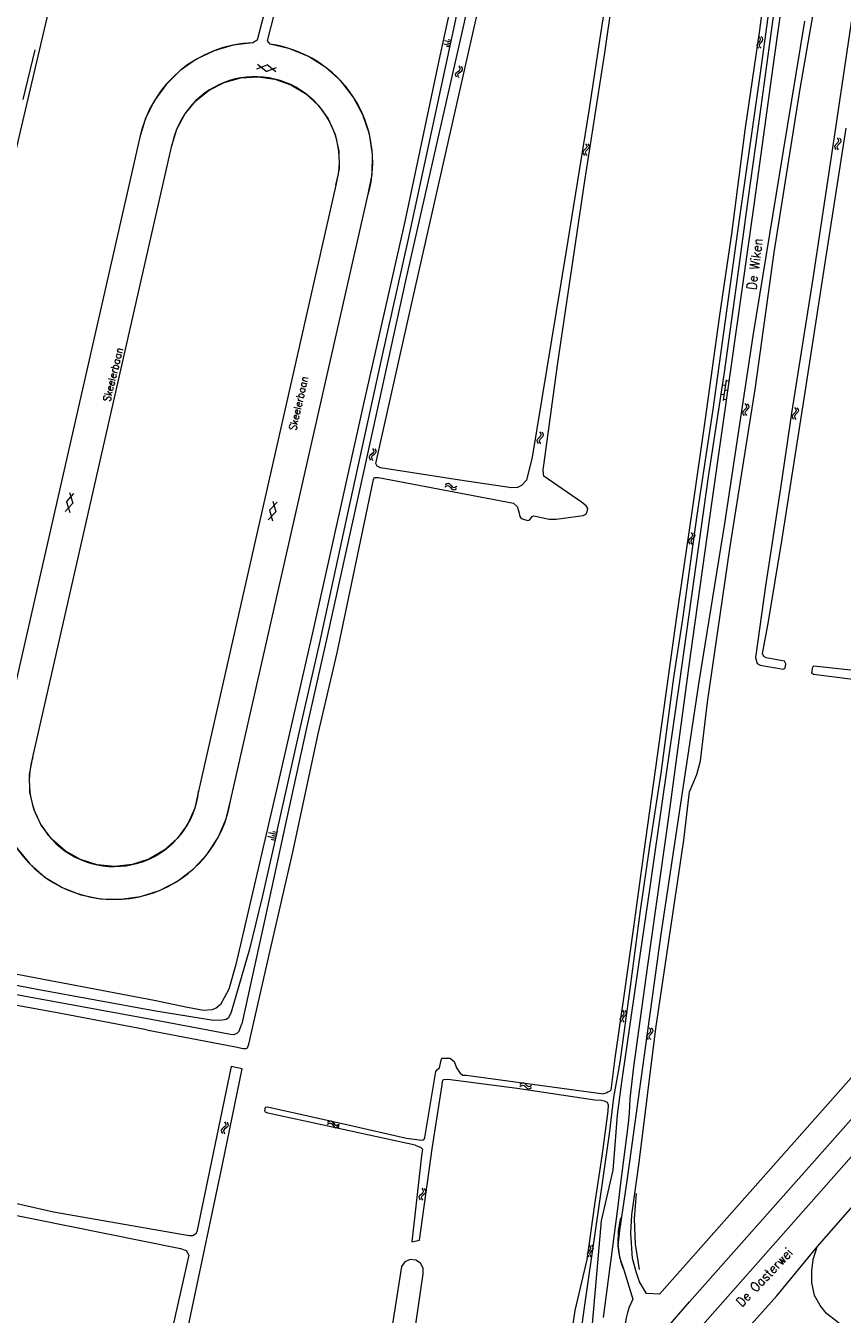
# Model space of a CAD drawing. Header units: metres. Extents: x 189705 to 199106, y 581686 to 588448.
# Tile 469 of 555: x 198593 to 198767, y 585169 to 585443. Entities that reach past the tile are written whole.
import ezdxf

# ---------------------------------------------------------------- set-up
doc = ezdxf.new("R2010")
doc.units = ezdxf.units.M
doc.layers.add('B-WA-OG-GBKN-G', color=7, linetype='Continuous', lineweight=18)
doc.styles.add('Style-STANDARD', font='STANDARD.shx')

msp = doc.modelspace()

# ---------------------------------------------------------------- linework, layer by layer
at = {"layer": 'B-WA-OG-GBKN-G'}
for p, q in [((198683.108, 585438.949), (198681.734, 585439.249)), ((198683.258, 585439.635), (198681.885, 585439.936)), ((198683.183, 585439.292), (198682.496, 585439.442)), ((198683.333, 585439.979), (198682.646, 585440.129)), ((198748.468, 585438.954), (198748.575, 585439.276)), ((198748.575, 585439.276), (198748.836, 585439.588)), ((198749.092, 585440.531), (198748.824, 585440.84)), ((198748.836, 585439.588), (198749.097, 585439.902)), ((198748.969, 585438.961), (198749.072, 585439.271)), ((198749.072, 585439.271), (198749.333, 585439.593)), ((198749.204, 585440.214), (198749.092, 585440.531)), ((198749.097, 585439.902), (198749.204, 585440.214)), ((198749.589, 585440.534), (198749.321, 585440.843)), ((198749.333, 585439.593), (198749.596, 585439.905)), ((198749.702, 585440.216), (198749.589, 585440.534)), ((198749.596, 585439.905), (198749.702, 585440.216)), ((198683.033, 585438.605), (198682.346, 585438.755)), ((198748.58, 585438.647), (198748.468, 585438.954)), ((198748.848, 585438.34), (198748.58, 585438.647)), ((198749.079, 585438.652), (198748.969, 585438.961)), ((198749.345, 585438.343), (198749.079, 585438.652)), ((198641.954, 585433.932), (198644.158, 585434.787)), ((198643.945, 585433.405), (198642.102, 585434.889)), ((198643.945, 585433.405), (198646.149, 585434.262)), ((198646.002, 585433.305), (198644.158, 585434.787)), ((198685.23, 585434.231), (198685.043, 585434.595)), ((198685.086, 585433.619), (198685.263, 585433.897)), ((198685.263, 585433.897), (198685.23, 585434.231)), ((198685.713, 585434.117), (198685.526, 585434.48)), ((198685.571, 585433.504), (198685.748, 585433.781)), ((198685.748, 585433.781), (198685.713, 585434.117)), ((198684.251, 585432.847), (198684.431, 585433.134)), ((198684.286, 585432.522), (198684.251, 585432.847)), ((198684.474, 585432.161), (198684.286, 585432.522)), ((198684.431, 585433.134), (198684.758, 585433.376)), ((198684.739, 585432.735), (198684.912, 585433.012)), ((198684.772, 585432.409), (198684.739, 585432.735)), ((198684.758, 585433.376), (198685.086, 585433.619)), ((198684.957, 585432.046), (198684.772, 585432.409)), ((198684.912, 585433.012), (198685.242, 585433.263)), ((198685.242, 585433.263), (198685.571, 585433.504)), ((198711.913, 585418.02), (198712.149, 585417.689)), ((198712.23, 585417.37), (198712.099, 585417.072)), ((198712.149, 585417.689), (198712.23, 585417.37)), ((198712.407, 585417.978), (198712.646, 585417.648)), ((198712.729, 585417.331), (198712.593, 585417.021)), ((198712.646, 585417.648), (198712.729, 585417.331)), ((198764.988, 585417.445), (198765.131, 585417.753)), ((198765.065, 585417.127), (198764.988, 585417.445)), ((198765.131, 585417.753), (198765.425, 585418.034)), ((198765.425, 585418.034), (198765.719, 585418.317)), ((198765.487, 585417.396), (198765.623, 585417.692)), ((198765.561, 585417.076), (198765.487, 585417.396)), ((198765.785, 585418.942), (198765.554, 585419.279)), ((198765.623, 585417.692), (198765.919, 585417.983)), ((198765.719, 585418.317), (198765.86, 585418.614)), ((198765.86, 585418.614), (198765.785, 585418.942)), ((198765.919, 585417.983), (198766.215, 585418.264)), ((198766.279, 585418.889), (198766.047, 585419.226)), ((198766.215, 585418.264), (198766.356, 585418.561)), ((198766.356, 585418.561), (198766.279, 585418.889)), ((198711.519, 585416.488), (198711.385, 585416.188)), ((198711.385, 585416.188), (198711.468, 585415.861)), ((198711.468, 585415.861), (198711.707, 585415.529)), ((198711.81, 585416.775), (198711.519, 585416.488)), ((198712.099, 585417.072), (198711.81, 585416.775)), ((198712.016, 585416.445), (198711.881, 585416.145)), ((198711.881, 585416.145), (198711.963, 585415.818)), ((198711.963, 585415.818), (198712.202, 585415.486)), ((198712.305, 585416.734), (198712.016, 585416.445)), ((198712.593, 585417.021), (198712.305, 585416.734)), ((198765.297, 585416.792), (198765.065, 585417.127)), ((198765.791, 585416.739), (198765.561, 585417.076)), ((198741.692, 585366.507), (198741.197, 585366.576)), ((198741.858, 585367.696), (198741.25, 585363.338)), ((198742.049, 585365.448), (198741.554, 585365.517)), ((198742.325, 585367.429), (198741.83, 585367.498)), ((198741.416, 585364.527), (198740.921, 585364.596)), ((198741.773, 585363.467), (198741.278, 585363.536)), ((198746.185, 585362.322), (198745.943, 585362.652)), ((198746.68, 585362.284), (198746.439, 585362.614)), ((198745.433, 585360.802), (198745.567, 585361.114)), ((198745.519, 585360.486), (198745.433, 585360.802)), ((198745.761, 585360.159), (198745.519, 585360.486)), ((198745.567, 585361.114), (198745.852, 585361.403)), ((198745.852, 585361.403), (198746.138, 585361.695)), ((198745.933, 585360.767), (198746.061, 585361.068)), ((198746.017, 585360.45), (198745.933, 585360.767)), ((198746.257, 585360.121), (198746.017, 585360.45)), ((198746.061, 585361.068), (198746.348, 585361.367)), ((198746.138, 585361.695), (198746.27, 585361.996)), ((198746.27, 585361.996), (198746.185, 585362.322)), ((198746.348, 585361.367), (198746.635, 585361.657)), ((198746.635, 585361.657), (198746.767, 585361.958)), ((198746.767, 585361.958), (198746.68, 585362.284)), ((198756.05, 585360.281), (198755.914, 585359.981)), ((198755.914, 585359.981), (198755.997, 585359.654)), ((198755.997, 585359.654), (198756.234, 585359.321)), ((198756.341, 585360.567), (198756.05, 585360.281)), ((198756.631, 585360.863), (198756.341, 585360.567)), ((198756.546, 585360.236), (198756.411, 585359.936)), ((198756.411, 585359.936), (198756.491, 585359.61)), ((198756.447, 585361.812), (198756.683, 585361.48)), ((198756.836, 585360.524), (198756.546, 585360.236)), ((198756.763, 585361.161), (198756.631, 585360.863)), ((198756.683, 585361.48), (198756.763, 585361.161)), ((198757.125, 585360.81), (198756.836, 585360.524)), ((198756.942, 585361.768), (198757.18, 585361.437)), ((198757.262, 585361.12), (198757.125, 585360.81)), ((198757.18, 585361.437), (198757.262, 585361.12)), ((198756.491, 585359.61), (198756.729, 585359.277)), ((198701.618, 585354.841), (198701.762, 585355.147)), ((198701.692, 585354.522), (198701.618, 585354.841)), ((198701.922, 585354.186), (198701.692, 585354.522)), ((198701.762, 585355.147), (198702.058, 585355.427)), ((198702.058, 585355.427), (198702.354, 585355.708)), ((198702.116, 585354.788), (198702.254, 585355.084)), ((198702.188, 585354.468), (198702.116, 585354.788)), ((198702.415, 585354.13), (198702.188, 585354.468)), ((198702.424, 585356.333), (198702.194, 585356.671)), ((198702.254, 585355.084), (198702.552, 585355.373)), ((198702.354, 585355.708), (198702.497, 585356.004)), ((198702.497, 585356.004), (198702.424, 585356.333)), ((198702.552, 585355.373), (198702.85, 585355.651)), ((198702.917, 585356.277), (198702.688, 585356.615)), ((198702.85, 585355.651), (198702.992, 585355.948)), ((198702.992, 585355.948), (198702.917, 585356.277)), ((198666.019, 585351.605), (198665.854, 585351.32)), ((198666.337, 585351.86), (198666.019, 585351.605)), ((198666.656, 585352.126), (198666.337, 585351.86)), ((198666.508, 585351.511), (198666.344, 585351.226)), ((198666.825, 585351.769), (198666.508, 585351.511)), ((198666.567, 585353.089), (198666.768, 585352.734)), ((198666.816, 585352.41), (198666.656, 585352.126)), ((198666.768, 585352.734), (198666.816, 585352.41)), ((198667.142, 585352.025), (198666.825, 585351.769)), ((198667.055, 585352.996), (198667.259, 585352.643)), ((198667.309, 585352.319), (198667.142, 585352.025)), ((198667.259, 585352.643), (198667.309, 585352.319)), ((198665.854, 585351.32), (198665.904, 585350.987)), ((198665.904, 585350.987), (198666.107, 585350.632)), ((198666.344, 585351.226), (198666.391, 585350.893)), ((198666.391, 585350.893), (198666.594, 585350.538)), ((198601.374, 585341.756), (198602.969, 585343.504)), ((198602.023, 585343.71), (198602.74, 585341.458)), ((198681.961, 585344.93), (198682.303, 585345.152)), ((198682.026, 585345.423), (198682.367, 585345.646)), ((198682.303, 585345.152), (198682.625, 585345.218)), ((198682.367, 585345.646), (198682.686, 585345.715)), ((198682.625, 585345.218), (198682.918, 585345.074)), ((198682.686, 585345.715), (198682.99, 585345.565)), ((198682.918, 585345.074), (198683.201, 585344.772)), ((198682.99, 585345.565), (198683.264, 585345.265)), ((198683.201, 585344.772), (198683.475, 585344.469)), ((198683.264, 585345.265), (198683.54, 585344.963)), ((198683.475, 585344.469), (198683.769, 585344.321)), ((198683.54, 585344.963), (198683.834, 585344.815)), ((198683.769, 585344.321), (198684.099, 585344.39)), ((198683.834, 585344.815), (198684.164, 585344.882)), ((198684.099, 585344.39), (198684.441, 585344.613)), ((198684.164, 585344.882), (198684.506, 585345.106)), ((198601.147, 585339.709), (198602.74, 585341.458)), ((198601.374, 585341.756), (198602.093, 585339.503)), ((198644.61, 585339.933), (198646.25, 585341.64)), ((198645.309, 585341.87), (198645.968, 585339.6)), ((198644.33, 585337.893), (198645.968, 585339.6)), ((198644.61, 585339.933), (198645.271, 585337.662)), ((198734.429, 585335.21), (198734.653, 585334.87)), ((198734.922, 585335.15), (198735.149, 585334.811)), ((198733.982, 585333.692), (198733.836, 585333.397)), ((198733.836, 585333.397), (198733.908, 585333.067)), ((198733.908, 585333.067), (198734.135, 585332.727)), ((198734.282, 585333.968), (198733.982, 585333.692)), ((198734.582, 585334.255), (198734.282, 585333.968)), ((198734.477, 585333.632), (198734.331, 585333.336)), ((198734.331, 585333.336), (198734.401, 585333.007)), ((198734.401, 585333.007), (198734.628, 585332.667)), ((198734.775, 585333.91), (198734.477, 585333.632)), ((198734.723, 585334.549), (198734.582, 585334.255)), ((198734.653, 585334.87), (198734.723, 585334.549)), ((198735.074, 585334.187), (198734.775, 585333.91)), ((198735.221, 585334.492), (198735.074, 585334.187)), ((198735.149, 585334.811), (198735.221, 585334.492)), ((198645.904, 585270.051), (198644.242, 585270.438)), ((198646.098, 585270.883), (198644.435, 585271.269)), ((198645.808, 585269.636), (198644.976, 585269.829)), ((198646.001, 585270.467), (198645.17, 585270.66)), ((198646.194, 585271.298), (198645.363, 585271.492)), ((198720.093, 585233.125), (198719.854, 585233.456)), ((198720.588, 585233.084), (198720.349, 585233.415)), ((198719.331, 585231.61), (198719.467, 585231.921)), ((198719.415, 585231.294), (198719.331, 585231.61)), ((198719.655, 585230.964), (198719.415, 585231.294)), ((198719.467, 585231.921), (198719.754, 585232.208)), ((198719.754, 585232.208), (198720.042, 585232.498)), ((198719.831, 585231.572), (198719.961, 585231.871)), ((198719.913, 585231.254), (198719.831, 585231.572)), ((198720.15, 585230.923), (198719.913, 585231.254)), ((198719.961, 585231.871), (198720.249, 585232.169)), ((198720.042, 585232.498), (198720.176, 585232.799)), ((198720.176, 585232.799), (198720.093, 585233.125)), ((198720.249, 585232.169), (198720.539, 585232.457)), ((198720.539, 585232.457), (198720.673, 585232.757)), ((198720.673, 585232.757), (198720.588, 585233.084)), ((198724.999, 585227.897), (198725.13, 585228.209)), ((198725.13, 585228.209), (198725.413, 585228.501)), ((198725.413, 585228.501), (198725.696, 585228.795)), ((198725.738, 585229.423), (198725.494, 585229.751)), ((198725.499, 585227.866), (198725.624, 585228.168)), ((198725.624, 585228.168), (198725.909, 585228.47)), ((198725.696, 585228.795), (198725.826, 585229.098)), ((198725.826, 585229.098), (198725.738, 585229.423)), ((198725.909, 585228.47), (198726.194, 585228.761)), ((198726.234, 585229.389), (198725.989, 585229.717)), ((198726.194, 585228.761), (198726.323, 585229.064)), ((198726.323, 585229.064), (198726.234, 585229.389)), ((198725.088, 585227.582), (198724.999, 585227.897)), ((198725.332, 585227.256), (198725.088, 585227.582)), ((198725.586, 585227.55), (198725.499, 585227.866)), ((198725.828, 585227.222), (198725.586, 585227.55)), ((198697.915, 585217.224), (198698.246, 585217.461)), ((198697.957, 585217.719), (198698.286, 585217.958)), ((198698.246, 585217.461), (198698.564, 585217.542)), ((198698.286, 585217.958), (198698.603, 585218.042)), ((198698.564, 585217.542), (198698.863, 585217.413)), ((198698.603, 585218.042), (198698.913, 585217.906)), ((198698.863, 585217.413), (198699.161, 585217.123)), ((198698.913, 585217.906), (198699.201, 585217.619)), ((198699.161, 585217.123), (198699.448, 585216.834)), ((198699.201, 585217.619), (198699.49, 585217.331)), ((198699.49, 585217.331), (198699.791, 585217.197)), ((198699.791, 585217.197), (198700.117, 585217.279)), ((198700.075, 585216.784), (198700.407, 585217.023)), ((198700.117, 585217.279), (198700.449, 585217.518)), ((198699.448, 585216.834), (198699.749, 585216.7)), ((198699.749, 585216.7), (198700.075, 585216.784)), ((198635.166, 585208.736), (198634.851, 585208.467)), ((198635.067, 585209.698), (198635.272, 585209.346)), ((198635.324, 585209.022), (198635.166, 585208.736)), ((198635.272, 585209.346), (198635.324, 585209.022)), ((198635.556, 585209.611), (198635.763, 585209.26)), ((198635.817, 585208.937), (198635.653, 585208.641)), ((198635.763, 585209.26), (198635.817, 585208.937)), ((198656.909, 585209.169), (198657.261, 585209.375)), ((198656.995, 585209.658), (198657.345, 585209.867)), ((198657.002, 585209.192), (198657.362, 585209.382)), ((198657.109, 585209.677), (198657.468, 585209.87)), ((198657.261, 585209.375), (198657.585, 585209.428)), ((198657.345, 585209.867), (198657.668, 585209.922)), ((198657.362, 585209.382), (198657.688, 585209.421)), ((198657.468, 585209.87), (198657.793, 585209.911)), ((198657.585, 585209.428), (198657.871, 585209.271)), ((198657.668, 585209.922), (198657.965, 585209.759)), ((198657.688, 585209.421), (198657.967, 585209.252)), ((198657.793, 585209.911), (198658.082, 585209.735)), ((198657.871, 585209.271), (198658.141, 585208.956)), ((198657.965, 585209.759), (198658.225, 585209.446)), ((198657.967, 585209.252), (198658.223, 585208.926)), ((198658.082, 585209.735), (198658.329, 585209.411)), ((198658.141, 585208.956), (198658.401, 585208.642)), ((198658.223, 585208.926), (198658.469, 585208.6)), ((198658.225, 585209.446), (198658.488, 585209.133)), ((198658.329, 585209.411), (198658.577, 585209.087)), ((198658.488, 585209.133), (198658.775, 585208.972)), ((198658.577, 585209.087), (198658.857, 585208.914)), ((198658.775, 585208.972), (198659.107, 585209.025)), ((198658.857, 585208.914), (198659.192, 585208.952)), ((198659.021, 585208.536), (198659.373, 585208.744)), ((198659.107, 585209.025), (198659.459, 585209.233)), ((198659.192, 585208.952), (198659.552, 585209.145)), ((198634.535, 585208.208), (198634.374, 585207.922)), ((198634.374, 585207.922), (198634.427, 585207.589)), ((198634.427, 585207.589), (198634.634, 585207.236)), ((198634.851, 585208.467), (198634.535, 585208.208)), ((198635.026, 585208.12), (198634.865, 585207.833)), ((198634.865, 585207.833), (198634.916, 585207.501)), ((198634.916, 585207.501), (198635.123, 585207.148)), ((198635.34, 585208.382), (198635.026, 585208.12)), ((198635.653, 585208.641), (198635.34, 585208.382)), ((198658.401, 585208.642), (198658.688, 585208.481)), ((198658.469, 585208.6), (198658.749, 585208.427)), ((198658.688, 585208.481), (198659.021, 585208.536)), ((198658.749, 585208.427), (198659.084, 585208.467)), ((198659.084, 585208.467), (198659.445, 585208.66)), ((198677.342, 585195.214), (198677.122, 585195.558)), ((198677.406, 585194.884), (198677.342, 585195.214)), ((198677.834, 585195.145), (198677.614, 585195.489)), ((198677.9, 585194.814), (198677.834, 585195.145)), ((198676.496, 585193.745), (198676.649, 585194.047)), ((198676.562, 585193.424), (198676.496, 585193.745)), ((198676.783, 585193.082), (198676.562, 585193.424)), ((198676.649, 585194.047), (198676.952, 585194.318)), ((198676.952, 585194.318), (198677.256, 585194.591)), ((198676.993, 585193.679), (198677.139, 585193.97)), ((198677.056, 585193.357), (198676.993, 585193.679)), ((198677.274, 585193.012), (198677.056, 585193.357)), ((198677.139, 585193.97), (198677.444, 585194.251)), ((198677.256, 585194.591), (198677.406, 585194.884)), ((198677.444, 585194.251), (198677.749, 585194.522)), ((198677.749, 585194.522), (198677.9, 585194.814)), ((198712.394, 585181.863), (198712.28, 585181.554)), ((198712.28, 585181.554), (198712.386, 585181.234)), ((198712.664, 585182.169), (198712.394, 585181.863)), ((198712.933, 585182.485), (198712.664, 585182.169)), ((198712.682, 585183.419), (198712.94, 585183.104)), ((198712.893, 585181.854), (198712.779, 585181.545)), ((198712.779, 585181.545), (198712.883, 585181.225)), ((198713.161, 585182.162), (198712.893, 585181.854)), ((198713.043, 585182.792), (198712.933, 585182.485)), ((198712.94, 585183.104), (198713.043, 585182.792)), ((198713.429, 585182.468), (198713.161, 585182.162)), ((198713.178, 585183.41), (198713.439, 585183.097)), ((198713.544, 585182.787), (198713.429, 585182.468)), ((198713.439, 585183.097), (198713.544, 585182.787)), ((198712.386, 585181.234), (198712.647, 585180.919)), ((198712.883, 585181.225), (198713.143, 585180.91))]:
    msp.add_line(p, q, dxfattribs=at)
at = {"layer": 'B-WA-OG-GBKN-G', "flags": 128}
for points in [[(198620.069, 585235.516), (198587.899, 585241.64), (198557.962, 585247.469), (198555.883, 585248.043), (198554.846, 585248.61), (198554.139, 585249.276), (198553.562, 585250.195), (198553.29, 585251.315), (198553.018, 585252.359), (198552.874, 585253.529), (198556.558, 585271.093), (198563.74, 585301.467), (198573.02, 585340.952), (198581.958, 585378.838), (198591.347, 585419.414), (198599.423, 585454.002), (198605.166, 585478.718), (198607.712, 585489.935), (198608.234, 585491.889)], [(198691.371, 585482.518), (198691.738, 585482.502), (198693.112, 585482.192), (198693.545, 585481.323), (198693.374, 585479.521), (198692.522, 585474.027), (198685.918, 585443.288), (198673.646, 585389.17), (198664.686, 585348.436), (198656.895, 585313.072), (198652.458, 585293.231), (198648.196, 585273.783), (198643.791, 585253.518), (198638.732, 585230.58)], [(198651.3, 585478.381), (198647.301, 585460.647), (198642.016, 585440.064), (198641.108, 585439.493)], [(198644.741, 585439.199), (198644.237, 585439.901), (198648.638, 585457.153), (198653.714, 585478.678)], [(198646.27, 585271.653), (198650.944, 585292.564), (198655.247, 585311.394), (198661.343, 585339.26), (198668.57, 585372.354), (198674.138, 585397.427), (198679.157, 585420.42), (198684.496, 585445.445), (198689.197, 585466.635), (198691.167, 585475.492), (198691.46, 585477.447), (198691.364, 585478.211), (198691.062, 585478.645), (198690.632, 585478.788)], [(198689.199, 585475.005), (198686.788, 585463.729), (198680.875, 585436.701), (198673.43, 585401.423), (198664.638, 585362.621), (198653.897, 585314.454), (198646.315, 585281.337), (198637.451, 585243.171), (198635.965, 585237.92), (198634.986, 585236.071), (198634.189, 585234.704), (198633.294, 585233.897), (198632.377, 585233.548), (198630.597, 585233.433), (198627.198, 585234.068), (198620.069, 585235.516)], [(198718.056, 585459.995), (198715.114, 585441.426), (198712.629, 585425.04), (198707.736, 585394.798), (198700.546, 585351.257), (198699.33, 585346.361), (198698.266, 585345.195), (198697.449, 585344.81), (198696.153, 585344.731), (198685.168, 585346.359), (198668.277, 585349.004), (198667.584, 585349.308), (198667.29, 585349.874), (198674.865, 585383.751), (198696.021, 585477.36)], [(198751.508, 585461.823), (198748.977, 585442.167), (198745.876, 585420.889), (198742.997, 585398.796), (198740.404, 585380.996), (198737.377, 585359.412), (198734.591, 585339.631), (198731.304, 585317.338), (198727.202, 585287.628), (198724.256, 585266.755), (198722.11, 585251.138), (198720.153, 585236.994), (198718.173, 585223.232), (198717.286, 585216.477), (198717.029, 585216.148), (198716.673, 585215.998), (198716.316, 585215.823), (198715.781, 585215.649)], [(198618.449, 585229.3), (198637.386, 585225.697), (198638.992, 585225.349), (198639.677, 585225.327), (198639.917, 585225.437), (198640.195, 585226.216), (198644.759, 585246.193), (198649.587, 585267.124), (198655.008, 585292.337), (198659.041, 585309.61), (198666.758, 585346.501), (198666.937, 585346.834), (198667.145, 585346.944), (198667.83, 585346.922), (198696.564, 585341.487), (198697.339, 585340.764), (198697.76, 585339.629), (198697.927, 585338.623), (198698.194, 585338.191), (198699.641, 585337.749), (198700.072, 585337.888), (198700.541, 585338.633), (198700.908, 585338.742), (198704.201, 585338.061), (198705.683, 585338.033), (198711.443, 585338.861), (198711.97, 585339.096), (198712.309, 585339.619), (198712.427, 585340.303), (198712.065, 585340.896), (198711.099, 585341.653), (198703.953, 585346.573), (198703.05, 585347.202), (198702.975, 585347.696), (198702.903, 585348.637), (198703.022, 585349.545), (198706.04, 585371.32), (198711.762, 585410.109), (198716.038, 585437.378), (198719.069, 585458.64)], [(198713.263, 585165.031), (198715.305, 585188.582), (198717.842, 585199.409), (198718.222, 585204.729), (198718.721, 585211.18), (198719.686, 585218.137), (198721.611, 585231.392), (198723.243, 585242.742), (198725.729, 585259.653), (198728.46, 585278.951), (198731.937, 585302.972), (198738.1, 585347.079), (198741.513, 585369.296), (198744.275, 585389.28), (198746.661, 585406.573), (198749.127, 585424.297), (198751.676, 585443.038), (198753.903, 585459.315)], [(198724.934, 585173.132), (198723.421, 585175.634), (198722.816, 585177.547), (198721.919, 585180.576), (198721.579, 585185.98), (198721.804, 585189.9), (198723.322, 585201.018), (198726.908, 585229.609), (198732.853, 585269.686), (198734.071, 585280.002), (198735.634, 585283.643), (198736.389, 585286.584), (198737.884, 585299.09), (198742.734, 585332.197), (198748.157, 585366.149), (198752.121, 585394.831), (198757.645, 585429.677), (198762.4, 585457.08)], [(198754.552, 585454.125), (198752.112, 585436.477), (198747.713, 585404.405), (198742.813, 585369.821), (198738.825, 585341.889), (198734.216, 585308.929), (198729.677, 585275.155), (198725.02, 585242.526), (198722.149, 585221.399), (198721.363, 585214.643), (198721.188, 585211.544), (198721.03, 585209.369), (198719.27, 585196.04), (198718.834, 585191.734), (198715.69, 585168.041)], [(198735.704, 585338.912), (198739.144, 585361.433), (198744.696, 585401.885), (198747.104, 585418.593), (198749.165, 585433.066), (198750.827, 585444.976)], [(198768.939, 585446.758), (198764.665, 585418.072), (198760.299, 585389.306), (198755.762, 585360.593), (198753.474, 585344.649), (198750.281, 585323.831), (198748.097, 585308.597), (198748.489, 585307.288), (198749.083, 585306.977), (198754.026, 585306.113), (198754.431, 585306.352), (198754.616, 585307.269), (198754.314, 585307.804), (198750.37, 585308.53), (198749.872, 585308.776), (198749.604, 585309.439), (198750.834, 585315.83), (198753.823, 585333.897), (198758.931, 585366.458), (198762.955, 585392.61), (198767.451, 585421.306)], [(198758.544, 585444.122), (198753.974, 585416.064), (198747.581, 585377.114), (198741.55, 585337.157), (198736.026, 585303.382), (198727.956, 585249.671), (198720.696, 585197.141), (198719.165, 585186.537), (198718.808, 585183.379)], [(198641.108, 585439.493), (198636.922, 585439.001), (198632.874, 585437.829), (198629.073, 585436.007), (198625.623, 585433.586), (198622.618, 585430.631), (198620.139, 585427.222), (198618.254, 585423.453), (198617.013, 585419.425)], [(198594.637, 585437.987), (198592.095, 585427.401)], [(198665.651, 585407.234), (198666.468, 585411.479), (198666.551, 585415.801), (198665.897, 585420.074), (198664.526, 585424.173), (198662.477, 585427.979), (198659.81, 585431.381), (198656.604, 585434.28), (198652.95, 585436.591), (198648.957, 585438.247), (198644.741, 585439.199)], [(198623.832, 585417.636), (198624.866, 585421.127), (198626.582, 585424.339), (198628.909, 585427.139), (198631.752, 585429.414), (198634.995, 585431.069), (198638.505, 585432.038), (198642.138, 585432.28), (198645.745, 585431.787), (198649.179, 585430.576), (198652.299, 585428.7), (198654.978, 585426.234), (198657.105, 585423.279), (198658.594, 585419.956), (198659.383, 585416.401), (198659.441, 585412.761), (198658.764, 585409.183)], [(198617.013, 585419.425), (198587.169, 585288.343)], [(198594.225, 585287.351), (198623.832, 585417.636)], [(198658.764, 585409.183), (198629.546, 585280.131)], [(198636.396, 585278.352), (198665.651, 585407.234)], [(198668.077, 585091.639), (198679.526, 585102.733), (198690.525, 585114.195), (198737.385, 585167.026), (198802.933, 585241.234), (198890.364, 585340.332), (198903.518, 585357.046), (198908.095, 585362.783)], [(198724.044, 585159.79), (198734.091, 585171.392), (198797.218, 585242.629), (198897.622, 585356.346)], [(198761.282, 585183.075), (198807.464, 585235.846), (198893.284, 585333.006), (198909.707, 585349.923), (198915.59, 585355.929)], [(198711.659, 585169.662), (198712.493, 585175.613), (198715.676, 585197.679), (198717.04, 585207.15), (198717.986, 585214.896), (198719.285, 585222.385), (198721.485, 585238.535), (198723.635, 585254.686), (198725.534, 585267.89), (198728.039, 585283.987), (198730.702, 585304.353), (198732.621, 585316.718), (198735.704, 585338.912)], [(198634.571, 585231.372), (198632.741, 585231.309), (198619.977, 585233.356), (198595.163, 585237.903), (198566.951, 585243.263), (198555.026, 585245.508), (198553.633, 585246.077), (198552.774, 585246.718), (198551.586, 585247.489), (198550.679, 585248.614), (198549.824, 585249.789), (198549.376, 585251.063), (198549.131, 585252.285), (198549.27, 585254.038), (198549.641, 585256.043), (198550.639, 585260.611), (198559.431, 585295.855), (198565.557, 585320.797), (198568.874, 585334.073)], [(198777.197, 585302.874), (198760.487, 585304.978), (198760.152, 585305.279), (198760.302, 585306.607), (198760.561, 585306.783), (198784.055, 585304.226)], [(198587.169, 585288.343), (198586.481, 585284.123), (198586.518, 585279.848), (198587.278, 585275.641), (198588.74, 585271.624), (198590.862, 585267.912), (198593.582, 585264.614), (198596.822, 585261.824), (198600.487, 585259.623), (198604.472, 585258.075), (198608.662, 585257.225), (198612.935, 585257.097), (198617.169, 585257.694), (198621.239, 585259), (198625.03, 585260.978), (198628.431, 585263.568), (198631.344, 585266.698), (198633.684, 585270.276), (198635.385, 585274.198), (198636.396, 585278.352)], [(198629.546, 585280.131), (198628.741, 585276.471), (198627.2, 585273.055), (198624.987, 585270.029), (198622.2, 585267.524), (198618.956, 585265.648), (198615.395, 585264.479), (198611.669, 585264.07), (198607.939, 585264.436), (198604.365, 585265.563), (198601.099, 585267.401), (198598.282, 585269.874), (198596.035, 585272.873), (198594.454, 585276.271), (198593.606, 585279.921), (198593.529, 585283.668), (198594.225, 585287.351)], [(198646.27, 585271.653), (198643.069, 585257.569), (198640.397, 585246.48), (198636.463, 585233.036), (198635.921, 585231.871), (198635.41, 585231.468), (198634.571, 585231.372)], [(198548.724, 585259.303), (198545.82, 585247.733), (198545.61, 585246.743), (198545.707, 585246.158), (198546.085, 585245.698), (198546.387, 585245.314), (198548.138, 585245.022), (198554.555, 585243.605), (198593.45, 585236.314), (198618.669, 585231.688), (198631.533, 585229.309), (198636.353, 585228.36), (198637.115, 585228.329), (198637.752, 585228.604), (198638.162, 585229.033), (198638.342, 585229.413), (198638.732, 585230.58)], [(198618.449, 585229.3), (198600.207, 585232.759), (198576.788, 585237.017), (198549.793, 585242.062), (198545.554, 585242.499), (198545.019, 585242.376), (198544.687, 585242.073), (198544.377, 585241.414), (198544.064, 585240.247), (198539.896, 585222.484), (198536.644, 585208.527), (198536.199, 585206.65), (198535.637, 585206.221), (198534.897, 585205.896), (198534.136, 585206.003), (198533.503, 585206.287), (198533.176, 585206.773), (198532.926, 585207.308), (198533.139, 585208.603), (198536.995, 585225.655)], [(198789.415, 585242.691), (198727.664, 585172.969), (198724.934, 585173.132)], [(198675.662, 585204.698), (198652.176, 585209.805), (198644.258, 585211.535), (198643.78, 585211.754), (198643.65, 585212.071), (198643.789, 585212.815), (198644.188, 585212.904), (198661.377, 585209.055), (198673.798, 585206.224), (198677.076, 585205.783), (198677.355, 585205.857), (198677.55, 585206.032), (198677.707, 585206.361), (198680.018, 585220.385), (198680.441, 585220.825), (198680.816, 585221.193), (198681.201, 585222.809), (198681.36, 585223.251), (198683.075, 585223.249), (198683.968, 585222.582), (198684.424, 585221.175), (198685.266, 585220.029), (198685.826, 585219.653), (198686.485, 585219.612), (198715.781, 585215.649)], [(198515.695, 585112.304), (198608.716, 585091.266), (198609.013, 585091.005), (198609.106, 585090.269), (198608.053, 585085.605), (198608.23, 585085.345), (198609.718, 585084.995), (198610.178, 585085.329), (198610.483, 585086.181), (198611.725, 585092.024), (198634.587, 585200.595), (198638.795, 585220.975), (198636.456, 585221.475), (198629.141, 585186.288), (198628.854, 585185.751), (198628.313, 585185.422), (198627.619, 585185.402), (198625.902, 585185.699), (198598.628, 585190.444), (198562.451, 585198.704)], [(198676.597, 585184.473), (198679.264, 585203.96), (198681.37, 585217.595), (198681.478, 585218.382), (198681.632, 585218.61), (198681.861, 585218.735), (198682.573, 585218.806), (198697.371, 585216.872), (198713.943, 585214.391), (198715.339, 585214.279), (198715.923, 585214.173), (198716.53, 585213.889), (198716.729, 585213.303), (198716.644, 585211.982), (198715.431, 585202.383), (198713.937, 585192.557), (198712.222, 585180.343), (198709.666, 585169.485)], [(198675.662, 585204.698), (198676.346, 585204.439), (198676.827, 585204.232), (198677.18, 585203.848), (198677.018, 585202.451), (198674.928, 585184.148)], [(198722.713, 585194.44), (198722.258, 585189.036), (198722.466, 585183.617), (198723.332, 585178.264)], [(198586.591, 585190.622), (198625.698, 585182.749), (198626.901, 585182.302), (198627.483, 585181.296), (198622.791, 585160.491), (198612.941, 585112.005), (198609.601, 585096.348), (198609, 585095.096), (198607.943, 585094.514), (198606.788, 585094.498), (198586.914, 585098.722)], [(198719.38, 585189.258), (198718.851, 585186.491), (198718.787, 585183.675), (198719.191, 585180.887), (198720.052, 585178.205)], [(198674.928, 585184.148), (198676.597, 585184.473)], [(198745.296, 585164.802), (198747.181, 585166.565), (198752.638, 585172.616), (198761.282, 585183.075)], [(198775.067, 585161.951), (198773.042, 585162.499), (198770.925, 585163.295), (198769.325, 585164.209), (198767.648, 585165.352), (198765.42, 585167.15), (198763.253, 585168.885), (198761.86, 585170.614), (198760.717, 585172.712), (198760.121, 585175.471), (198760.096, 585177.993), (198760.379, 585180.357), (198761.282, 585183.075)], [(198672.739, 585178.89), (198667.37, 585144.56), (198666.775, 585143.833), (198630.322, 585105.452), (198630.516, 585104.181), (198633.024, 585102.118), (198634.33, 585102.306), (198670.766, 585139.977)], [(198677.339, 585177.314), (198677.354, 585178.522), (198676.786, 585179.589), (198675.776, 585180.252), (198674.571, 585180.348), (198673.468, 585179.854), (198672.739, 585178.89)], [(198672.333, 585142.779), (198677.339, 585177.314)], [(198720.052, 585178.205), (198721.97, 585171.939), (198721.203, 585170.261)], [(198709.666, 585169.485), (198707.709, 585156.693)], [(198709.733, 585155.525), (198711.659, 585169.662)]]:
    msp.add_lwpolyline(points, dxfattribs=at)
at = {"layer": 'B-WA-OG-GBKN-G'}
for centre, radius, start, end in [((198641.987, 585413.939), 25.57, 91.96998, 167.60982), ((198641.294, 585414.123), 25.312, 344.20758, 82.17407), ((198641.513, 585414.298), 17.993, 343.48342, 169.31019), ((198611.55, 585282.201), 25.143, 165.86074, 351.19368), ((198611.564, 585282.166), 18.097, 163.35254, 353.54199), ((198735.656, 585184.693), 16.899, 184.4605, 202.57787), ((198750.032, 585161.288), 30.193, 162.7109, 181.06423)]:
    msp.add_arc(centre, radius, start, end, dxfattribs=at)

# ---------------------------------------------------------------- texts
at = {"layer": 'B-WA-OG-GBKN-G', "style": 'Style-STANDARD'}
for s, height, rotation, p in [('De Wiken', 2, 82.59082, (198748.248, 585386.828)), ('Skeelerbaan', 1.6, 76.40844, (198610.696, 585362.973)), ('Skeelerbaan', 1.6, 77.11702, (198650.271, 585356.85)), ('De Oasterwei', 2, 46.25682, (198745.207, 585170.159))]:
    msp.add_text(s, height=height, rotation=rotation, dxfattribs=at).set_placement(p)

doc.saveas('drawing.dxf')
